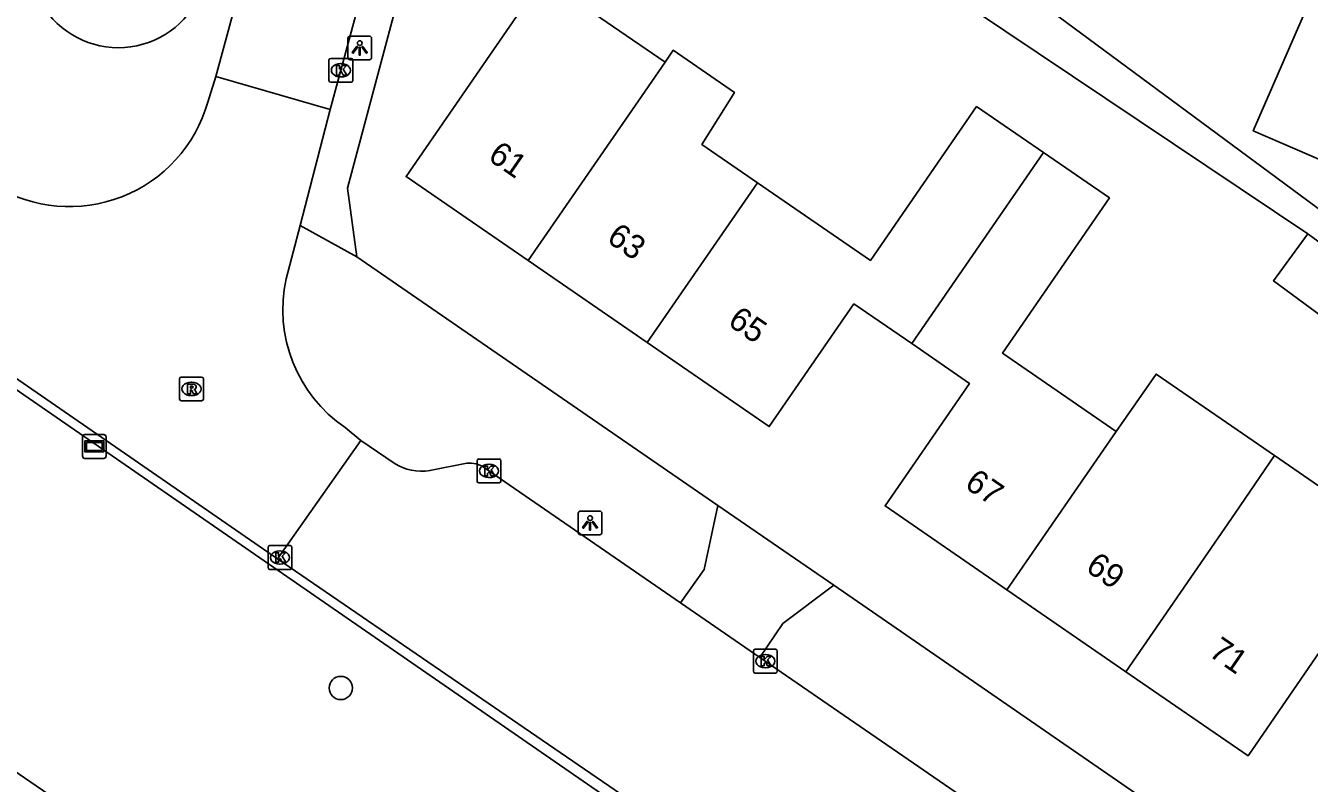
# Model space of a CAD drawing. Extents: x 162812 to 163818, y 381639 to 382470.
# Drawn here: x 163318.4 to 163372.2, y 381856.3 to 381888.1 of the extents above; entities that cross this region are included whole.
import ezdxf

# ---------------------------------------------------------------- set-up
doc = ezdxf.new("R2010")
doc.units = 0
for name, color, linetype in [('IMGEO_Boom', 7, 'Continuous'), ('IMGEO_Kolk', 7, 'Continuous'), ('IMGEO_Lichtpunt', 7, 'Continuous'), ('IMGEO_Pand', 7, 'Continuous'), ('IMGEO_Pand_nummerreeks', 7, 'Continuous'), ('IMGEO_Rijbaan_lokaal_gesloten', 7, 'Continuous'), ('IMGEO_Rijbaan_lokaal_open', 7, 'Continuous'), ('IMGEO_Rioolput', 7, 'Continuous'), ('IMGEO_Straatnaambord', 7, 'Continuous'), ('IMGEO_Voetpad_gesloten', 7, 'Continuous'), ('IMGEO_Voetpad_open', 7, 'Continuous')]:
    doc.layers.add(name, color=color, linetype=linetype)

msp = doc.modelspace()

# ---------------------------------------------------------------- linework, layer by layer
at = {"layer": 'IMGEO_Boom'}
msp.add_circle((163331.592, 381860.319), 0.489, dxfattribs=at)
at = {"layer": 'IMGEO_Kolk'}
for p, q in [((163331.171, 381886.748), (163332.023, 381886.748)), ((163331.096, 381885.822), (163331.096, 381886.674)), ((163331.584, 381886.528), (163331.609, 381886.528)), ((163332.097, 381886.674), (163332.097, 381885.822)), ((163332.023, 381885.748), (163331.171, 381885.748)), ((163331.607, 381885.968), (163331.582, 381885.968)), ((163337.309, 381869.005), (163337.309, 381869.857)), ((163337.384, 381869.931), (163338.236, 381869.931)), ((163337.797, 381869.711), (163337.822, 381869.711)), ((163338.31, 381869.857), (163338.31, 381869.005)), ((163338.236, 381868.931), (163337.384, 381868.931)), ((163337.82, 381869.151), (163337.795, 381869.151)), ((163328.616, 381866.297), (163329.468, 381866.297)), ((163328.541, 381865.371), (163328.541, 381866.223)), ((163329.029, 381866.077), (163329.054, 381866.077)), ((163329.542, 381866.223), (163329.542, 381865.371)), ((163329.468, 381865.297), (163328.616, 381865.297)), ((163329.052, 381865.517), (163329.027, 381865.517)), ((163348.98, 381861.945), (163349.832, 381861.945)), ((163348.905, 381861.019), (163348.905, 381861.871)), ((163349.393, 381861.725), (163349.418, 381861.725)), ((163349.906, 381861.871), (163349.906, 381861.019)), ((163349.832, 381860.945), (163348.98, 381860.945)), ((163349.416, 381861.165), (163349.391, 381861.165))]:
    msp.add_line(p, q, dxfattribs=at)
for points in [[(163331.171, 381886.748), (163332.023, 381886.748)], [(163331.096, 381885.822), (163331.096, 381886.674)], [(163331.417, 381886.448), (163331.54, 381886.448), (163331.54, 381886.297), (163331.67, 381886.448), (163331.834, 381886.448), (163331.688, 381886.297), (163331.841, 381886.048), (163331.689, 381886.048), (163331.604, 381886.212), (163331.54, 381886.145), (163331.54, 381886.048), (163331.417, 381886.048), (163331.417, 381886.448)], [(163332.097, 381886.674), (163332.097, 381885.822)], [(163332.023, 381885.748), (163331.171, 381885.748)], [(163337.309, 381869.005), (163337.309, 381869.857)], [(163337.384, 381869.931), (163338.236, 381869.931)], [(163337.63, 381869.631), (163337.753, 381869.631), (163337.753, 381869.48), (163337.883, 381869.631), (163338.047, 381869.631), (163337.901, 381869.48), (163338.054, 381869.231), (163337.902, 381869.231), (163337.817, 381869.395), (163337.753, 381869.328), (163337.753, 381869.231), (163337.63, 381869.231), (163337.63, 381869.631)], [(163338.31, 381869.857), (163338.31, 381869.005)], [(163338.236, 381868.931), (163337.384, 381868.931)], [(163328.616, 381866.297), (163329.468, 381866.297)], [(163328.541, 381865.371), (163328.541, 381866.223)], [(163328.862, 381865.997), (163328.985, 381865.997), (163328.985, 381865.846), (163329.115, 381865.997), (163329.279, 381865.997), (163329.133, 381865.846), (163329.286, 381865.597), (163329.134, 381865.597), (163329.049, 381865.761), (163328.985, 381865.694), (163328.985, 381865.597), (163328.862, 381865.597), (163328.862, 381865.997)], [(163329.542, 381866.223), (163329.542, 381865.371)], [(163329.468, 381865.297), (163328.616, 381865.297)], [(163348.98, 381861.945), (163349.832, 381861.945)], [(163348.905, 381861.019), (163348.905, 381861.871)], [(163349.226, 381861.645), (163349.349, 381861.645), (163349.349, 381861.494), (163349.479, 381861.645), (163349.643, 381861.645), (163349.497, 381861.494), (163349.65, 381861.245), (163349.498, 381861.245), (163349.413, 381861.409), (163349.349, 381861.342), (163349.349, 381861.245), (163349.226, 381861.245), (163349.226, 381861.645)], [(163349.906, 381861.871), (163349.906, 381861.019)], [(163349.832, 381860.945), (163348.98, 381860.945)]]:
    msp.add_lwpolyline(points, dxfattribs=at)
for centre, start, end in [((163331.173, 381886.672), 91.552, 178.448), ((163331.173, 381886.672), 91.552, 178.448), ((163332.021, 381886.672), 1.552, 88.448), ((163332.021, 381886.672), 1.552, 88.448), ((163331.173, 381885.824), 181.552, 268.448), ((163331.173, 381885.824), 181.552, 268.448), ((163332.021, 381885.824), 271.552, 358.448), ((163332.021, 381885.824), 271.552, 358.448), ((163337.386, 381869.855), 91.552, 178.448), ((163337.386, 381869.855), 91.552, 178.448), ((163338.234, 381869.855), 1.552, 88.448), ((163338.234, 381869.855), 1.552, 88.448), ((163337.386, 381869.007), 181.552, 268.448), ((163337.386, 381869.007), 181.552, 268.448), ((163338.234, 381869.007), 271.552, 358.448), ((163338.234, 381869.007), 271.552, 358.448), ((163328.618, 381866.221), 91.552, 178.448), ((163328.618, 381866.221), 91.552, 178.448), ((163329.466, 381866.221), 1.552, 88.448), ((163329.466, 381866.221), 1.552, 88.448), ((163328.618, 381865.373), 181.552, 268.448), ((163328.618, 381865.373), 181.552, 268.448), ((163329.466, 381865.373), 271.552, 358.448), ((163329.466, 381865.373), 271.552, 358.448), ((163348.982, 381861.869), 91.552, 178.448), ((163348.982, 381861.869), 91.552, 178.448), ((163349.83, 381861.869), 1.552, 88.448), ((163349.83, 381861.869), 1.552, 88.448), ((163348.982, 381861.021), 181.552, 268.448), ((163348.982, 381861.021), 181.552, 268.448), ((163349.83, 381861.021), 271.552, 358.448), ((163349.83, 381861.021), 271.552, 358.448)]:
    msp.add_arc(centre, 0.0765, start, end, dxfattribs=at)
for centre, major_axis, ratio, start_param, end_param in [((163331.583, 381886.248), (-0.387, 0.002), 0.722429, 4.712389, 7.853982), ((163331.608, 381886.248), (-0.39, 0.002), 0.717154, 1.570796, 4.712389), ((163337.796, 381869.431), (-0.387, 0.002), 0.722429, 4.712389, 7.853982), ((163337.821, 381869.431), (-0.39, 0.002), 0.717154, 1.570796, 4.712389), ((163329.028, 381865.797), (-0.387, 0.002), 0.722429, 4.712389, 7.853982), ((163329.053, 381865.797), (-0.39, 0.002), 0.717154, 1.570796, 4.712389), ((163349.392, 381861.445), (-0.387, 0.002), 0.722429, 4.712389, 7.853982), ((163349.417, 381861.445), (-0.39, 0.002), 0.717154, 1.570796, 4.712389)]:
    msp.add_ellipse(centre, major_axis=major_axis, ratio=ratio, start_param=start_param, end_param=end_param, dxfattribs=at)
at = {"layer": 'IMGEO_Lichtpunt'}
for p, q in [((163331.889, 381887.59), (163331.889, 381886.783)), ((163331.889, 381887.59), (163331.889, 381886.783)), ((163332.791, 381887.685), (163331.983, 381887.685)), ((163332.791, 381887.685), (163331.983, 381887.685)), ((163332.885, 381886.783), (163332.885, 381887.59)), ((163332.885, 381886.783), (163332.885, 381887.59)), ((163331.983, 381886.689), (163332.791, 381886.689)), ((163331.983, 381886.689), (163332.791, 381886.689)), ((163341.552, 381867.651), (163341.552, 381866.844)), ((163341.552, 381867.651), (163341.552, 381866.844)), ((163342.454, 381867.746), (163341.646, 381867.746)), ((163342.454, 381867.746), (163341.646, 381867.746)), ((163342.548, 381866.844), (163342.548, 381867.651)), ((163342.548, 381866.844), (163342.548, 381867.651)), ((163341.646, 381866.75), (163342.454, 381866.75)), ((163341.646, 381866.75), (163342.454, 381866.75))]:
    msp.add_line(p, q, dxfattribs=at)
for points in [[(163332.263, 381887.254), (163332.302, 381887.226), (163332.114, 381886.964), (163332.076, 381886.991), (163332.263, 381887.254)], [(163332.475, 381887.226), (163332.513, 381887.253), (163332.7, 381886.991), (163332.661, 381886.963), (163332.475, 381887.226)], [(163332.365, 381887.206), (163332.412, 381887.206), (163332.412, 381886.884), (163332.365, 381886.884), (163332.365, 381887.206)], [(163341.926, 381867.315), (163341.965, 381867.287), (163341.777, 381867.025), (163341.739, 381867.052), (163341.926, 381867.315)], [(163342.028, 381867.267), (163342.075, 381867.267), (163342.075, 381866.945), (163342.028, 381866.945), (163342.028, 381867.267)], [(163342.138, 381867.287), (163342.176, 381867.314), (163342.363, 381867.052), (163342.324, 381867.024), (163342.138, 381867.287)]]:
    msp.add_lwpolyline(points, dxfattribs=at)
for centre in [(163332.388, 381887.388), (163342.051, 381867.449)]:
    msp.add_circle(centre, 0.0994, dxfattribs=at)
for centre, start, end in [((163331.983, 381887.59), 90, 180), ((163331.983, 381887.59), 90, 180), ((163332.791, 381887.59), 0, 90), ((163332.791, 381887.59), 0, 90), ((163331.983, 381886.783), 180, 270), ((163331.983, 381886.783), 180, 270), ((163332.791, 381886.783), 270, 0), ((163332.791, 381886.783), 270, 360), ((163341.646, 381867.651), 90, 180), ((163341.646, 381867.651), 90, 180), ((163342.454, 381867.651), 0, 90), ((163342.454, 381867.651), 0, 90), ((163341.646, 381866.844), 180, 270), ((163341.646, 381866.844), 180, 270), ((163342.454, 381866.844), 270, 0), ((163342.454, 381866.844), 270, 360)]:
    msp.add_arc(centre, 0.0946, start, end, dxfattribs=at)
at = {"layer": 'IMGEO_Pand'}
for points in [[(163339.455, 381878.257), (163334.335, 381881.785), (163338.961, 381888.5), (163340.075, 381890.117), (163345.195, 381886.59)], [(163383.437, 381884.818), (163380.883, 381878.932), (163376.297, 381880.923), (163373.361, 381882.197), (163369.875, 381883.71), (163372.439, 381889.62)], [(163345.195, 381886.59), (163345.537, 381887.087), (163348.106, 381885.317), (163346.743, 381883.137), (163349.076, 381881.53)], [(163339.455, 381878.257), (163344.08, 381884.972), (163345.195, 381886.59)], [(163349.076, 381881.53), (163353.815, 381878.265), (163358.268, 381884.728), (163361.07, 381882.798)], [(163361.07, 381882.798), (163355.544, 381874.774)], [(163361.07, 381882.798), (163363.841, 381880.888), (163359.355, 381874.377), (163364.128, 381871.089)], [(163344.45, 381874.815), (163349.076, 381881.53)], [(163374.07, 381874.952), (163370.723, 381877.405), (163372.169, 381879.378)], [(163372.169, 381879.378), (163375.515, 381876.925)], [(163344.45, 381874.815), (163339.455, 381878.257)], [(163355.544, 381874.774), (163353.121, 381876.444), (163349.568, 381871.289), (163344.45, 381874.815)], [(163359.539, 381864.443), (163354.427, 381867.965), (163357.968, 381873.104), (163355.544, 381874.774)], [(163364.128, 381871.089), (163365.799, 381873.497), (163370.76, 381870.079)], [(163364.128, 381871.089), (163359.539, 381864.443)], [(163370.76, 381870.079), (163375.898, 381866.539), (163374.235, 381864.125), (163369.653, 381857.474), (163364.534, 381861.001)], [(163370.76, 381870.079), (163369.115, 381867.652), (163364.534, 381861.001)], [(163364.534, 381861.001), (163359.539, 381864.443)]]:
    msp.add_lwpolyline(points, dxfattribs=at)
at = {"layer": 'IMGEO_Rijbaan_lokaal_gesloten'}
for points in [[(163332.437, 381870.708), (163333.832, 381869.756)], [(163335.335, 381869.453), (163336.882, 381869.756)], [(163337.619, 381869.563), (163345.851, 381863.893)], [(163356.953, 381846.517), (163345.097, 381854.658), (163328.942, 381865.735)], [(163345.851, 381863.893), (163349.175, 381861.604)], [(163349.175, 381861.604), (163367.354, 381849.084)]]:
    msp.add_lwpolyline(points, dxfattribs=at)
for centre, radius, start, end in [((163334.963, 381871.485), 2.066, 236.8234, 280.3809), ((163336.988, 381868.657), 1.104, 55.1418, 95.5089)]:
    msp.add_arc(centre, radius, start, end, dxfattribs=at)
at = {"layer": 'IMGEO_Rijbaan_lokaal_open'}
for points in [[(163326.344, 381885.984), (163328.227, 381892.894), (163341.305, 381941.763), (163342.269, 381945.397), (163342.879, 381947.698), (163343.979, 381951.2), (163345.777, 381955.212), (163346.974, 381957.941)], [(163331.151, 381884.601), (163332.971, 381891.319), (163334.132, 381895.953)], [(163326.012, 381884.905), (163326.344, 381885.984)], [(163326.344, 381885.984), (163331.151, 381884.601)], [(163329.883, 381879.737), (163331.151, 381884.601)], [(163329.883, 381879.737), (163329.298, 381877.491)], [(163312.423, 381877.143), (163328.942, 381865.735)], [(163312.858, 381876.368), (163356.676, 381846.092)], [(163331.772, 381871.25), (163332.437, 381870.708)], [(163328.942, 381865.735), (163332.437, 381870.708)]]:
    msp.add_lwpolyline(points, dxfattribs=at)
for centre, radius, start, end in [((163320.212, 381886.552), 6.029, 238.5796, 344.1457), ((163335.173, 381876.209), 6.013, 167.6908, 235.557)]:
    msp.add_arc(centre, radius, start, end, dxfattribs=at)
at = {"layer": 'IMGEO_Rioolput'}
for p, q in [((163324.827, 381872.446), (163324.827, 381873.298)), ((163324.902, 381873.372), (163325.754, 381873.372)), ((163325.828, 381873.298), (163325.828, 381872.446)), ((163325.315, 381873.152), (163325.34, 381873.152)), ((163325.754, 381872.372), (163324.902, 381872.372)), ((163325.338, 381872.592), (163325.313, 381872.592))]:
    msp.add_line(p, q, dxfattribs=at)
for points in [[(163324.827, 381872.446), (163324.827, 381873.298)], [(163324.902, 381873.372), (163325.754, 381873.372)], [(163325.828, 381873.298), (163325.828, 381872.446)], [(163325.416, 381873.07), (163325.164, 381873.072), (163325.164, 381872.672)], [(163325.164, 381872.672), (163325.288, 381872.672), (163325.288, 381872.834), (163325.299, 381872.834)], [(163325.342, 381872.991), (163325.288, 381872.991), (163325.288, 381872.91)], [(163325.288, 381872.91), (163325.34, 381872.91)], [(163325.346, 381872.805), (163325.417, 381872.672), (163325.557, 381872.672), (163325.492, 381872.798)], [(163325.754, 381872.372), (163324.902, 381872.372)]]:
    msp.add_lwpolyline(points, dxfattribs=at)
for centre, radius, start, end in [((163324.904, 381873.296), 0.0765, 91.552, 178.448), ((163324.904, 381873.296), 0.0765, 91.552, 178.448), ((163325.752, 381873.296), 0.0765, 1.552, 88.448), ((163325.752, 381873.296), 0.0765, 1.552, 88.448), ((163325.298, 381872.781), 0.0533, 26.0293, 88.6989), ((163325.324, 381873.099), 0.19, 274.7715, 282.9687), ((163325.348, 381872.895), 0.0964, 77.0061, 93.1865), ((163325.362, 381872.952), 0.0378, 276.6634, 79.6772), ((163325.415, 381872.96), 0.109, 350.3612, 89.416), ((163325.413, 381872.96), 0.112, 277.5842, 350.9817), ((163325.397, 381872.745), 0.108, 29.5134, 73.7905), ((163324.904, 381872.448), 0.0765, 181.552, 268.448), ((163324.904, 381872.448), 0.0765, 181.552, 268.448), ((163325.752, 381872.448), 0.0765, 271.552, 358.448), ((163325.752, 381872.448), 0.0765, 271.552, 358.448)]:
    msp.add_arc(centre, radius, start, end, dxfattribs=at)
for centre, major_axis, ratio, start_param, end_param in [((163325.314, 381872.872), (-0.387, 0.002), 0.722429, 4.712389, 7.853982), ((163325.339, 381872.872), (-0.39, 0.002), 0.717154, 1.570796, 4.712389)]:
    msp.add_ellipse(centre, major_axis=major_axis, ratio=ratio, start_param=start_param, end_param=end_param, dxfattribs=at)
at = {"layer": 'IMGEO_Straatnaambord'}
for p, q in [((163320.756, 381870.057), (163320.756, 381870.857)), ((163320.756, 381870.857), (163320.756, 381870.057)), ((163320.856, 381870.957), (163321.646, 381870.957)), ((163321.646, 381870.957), (163320.856, 381870.957)), ((163321.746, 381870.857), (163321.746, 381870.057)), ((163321.746, 381870.057), (163321.746, 381870.857)), ((163321.646, 381869.957), (163320.856, 381869.957)), ((163320.856, 381869.957), (163321.646, 381869.957))]:
    msp.add_line(p, q, dxfattribs=at)
for points in [[(163320.857, 381870.689), (163321.645, 381870.689), (163321.645, 381870.225), (163320.857, 381870.225), (163320.857, 381870.689)], [(163320.922, 381870.624), (163320.922, 381870.29), (163321.58, 381870.29), (163321.58, 381870.624), (163320.922, 381870.624)]]:
    msp.add_lwpolyline(points, dxfattribs=at)
for centre, start, end in [((163320.856, 381870.857), 90, 180), ((163320.856, 381870.857), 90, 180), ((163321.646, 381870.857), 0, 90), ((163321.646, 381870.857), 360, 90), ((163320.856, 381870.057), 180, 270), ((163320.856, 381870.057), 180, 270), ((163321.646, 381870.057), 270, 0), ((163321.646, 381870.057), 270, 0)]:
    msp.add_arc(centre, 0.1, start, end, dxfattribs=at)
at = {"layer": 'IMGEO_Voetpad_gesloten'}
msp.add_lwpolyline([(163342.853, 381839.72), (163307.889, 381863.692), (163312.858, 381876.368)], dxfattribs=at)
at = {"layer": 'IMGEO_Voetpad_open'}
for points in [[(163336.733, 381899.497), (163331.869, 381881.301), (163332.261, 381878.421)], [(163355.208, 381890.754), (163372.169, 381879.378)], [(163360.952, 381890.051), (163360.756, 381889.214), (163382.615, 381873.04)], [(163332.261, 381878.421), (163329.883, 381879.737)], [(163332.261, 381878.421), (163347.412, 381867.982)], [(163345.851, 381863.893), (163346.837, 381865.299), (163347.412, 381867.982)], [(163347.412, 381867.982), (163352.273, 381864.631)], [(163352.273, 381864.631), (163350.132, 381863.023), (163349.175, 381861.604)], [(163352.273, 381864.631), (163367.375, 381854.204), (163370.544, 381852.016)]]:
    msp.add_lwpolyline(points, dxfattribs=at)
msp.add_arc((163322.265, 381890.936), 3.739, 151.6058, 340.9392, dxfattribs=at)

# ---------------------------------------------------------------- texts
at = {"layer": 'IMGEO_Pand_nummerreeks'}
for s, rotation, p in [('61', 325.4335, (163337.716, 381882.516)), ('63', 325.4335, (163342.701, 381879.081)), ('65', 325.432, (163347.779, 381875.582)), ('67', 325.4324, (163357.714, 381868.761)), ('69', 325.4324, (163362.789, 381865.264)), ('71', 325.4335, (163367.958, 381861.703))]:
    msp.add_text(s, height=1, rotation=rotation, dxfattribs=at).set_placement(p)

doc.saveas('drawing.dxf')
